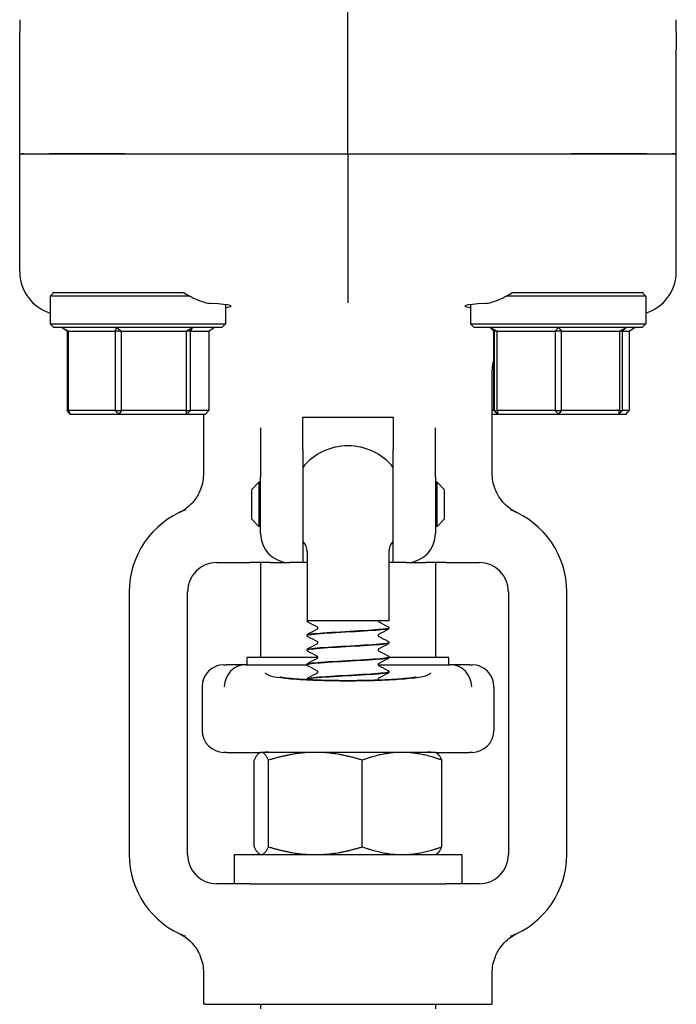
# Model space of a CAD drawing. Header units: inches. Extents: x 36 to 1719, y -84 to 1122.
# Tile 519 of 550: x 949.01 to 951.82, y 863.29 to 867.5. Entities that reach past the tile are written whole.
import ezdxf

# ---------------------------------------------------------------- set-up
doc = ezdxf.new("R2010")
doc.units = ezdxf.units.IN
doc.header["$LTSCALE"] = 48
doc.header["$MEASUREMENT"] = 0
doc.layers.add('Visible (ANSI)', color=7, linetype='Continuous', lineweight=30)

msp = doc.modelspace()

# ---------------------------------------------------------------- linework, layer by layer
at = {"layer": 'Visible (ANSI)'}
for p, q in [((950.41768, 866.9289), (950.41768, 867.70527)), ((949.01143, 867.5039), (949.01143, 867.4736)), ((951.82393, 867.4736), (951.82393, 867.5039)), ((949.01143, 867.4736), (949.01143, 867.45354)), ((951.82393, 867.45354), (951.82393, 867.4736)), ((949.01143, 867.37782), (949.01143, 867.45354)), ((951.82393, 867.45354), (951.82393, 867.37782)), ((949.01143, 866.9289), (949.01143, 867.37782)), ((951.82393, 866.9289), (951.82393, 867.37782)), ((949.01143, 866.9289), (949.02123, 866.9289)), ((949.01143, 866.4255), (949.01143, 866.9289)), ((949.01143, 866.9289), (949.02123, 866.9289)), ((949.02897, 866.9289), (949.02123, 866.9289)), ((949.02123, 866.9289), (949.02897, 866.9289)), ((949.02897, 866.9289), (949.13878, 866.9289)), ((949.02897, 866.9289), (949.13878, 866.9289)), ((949.13878, 866.9289), (949.46102, 866.9289)), ((949.46102, 866.9289), (949.13878, 866.9289)), ((949.46102, 866.9289), (950.41768, 866.9289)), ((949.46102, 866.9289), (950.41768, 866.9289)), ((950.41768, 866.9289), (951.37434, 866.9289)), ((950.41768, 866.9289), (950.41768, 866.47946)), ((950.41768, 866.9289), (951.37434, 866.9289)), ((951.37434, 866.9289), (951.69658, 866.9289)), ((951.69658, 866.9289), (951.37434, 866.9289)), ((951.69658, 866.9289), (951.80639, 866.9289)), ((951.69658, 866.9289), (951.80639, 866.9289)), ((951.81413, 866.9289), (951.80639, 866.9289)), ((951.80639, 866.9289), (951.81413, 866.9289)), ((951.82393, 866.9289), (951.81413, 866.9289)), ((951.81413, 866.9289), (951.82393, 866.9289)), ((951.82393, 866.4255), (951.82393, 866.9289)), ((950.41768, 866.47946), (950.41768, 866.29199)), ((949.15831, 866.33515), (949.14268, 866.31952)), ((949.15831, 866.33515), (949.15461, 866.33515)), ((949.15831, 866.33515), (949.63641, 866.33515)), ((951.19896, 866.33515), (951.67706, 866.33515)), ((951.68076, 866.33515), (951.67706, 866.33515)), ((951.67706, 866.33515), (951.69268, 866.31952)), ((949.74081, 866.31952), (949.14268, 866.31952)), ((949.14268, 866.31952), (949.14268, 866.20077)), ((949.89268, 866.28393), (949.89268, 866.20077)), ((950.94268, 866.28393), (950.94268, 866.20077)), ((951.69268, 866.31952), (951.09455, 866.31952)), ((951.69268, 866.31952), (951.69268, 866.20077)), ((949.14268, 866.20077), (949.89268, 866.20077)), ((949.15831, 866.18515), (949.14268, 866.20077)), ((949.87706, 866.18515), (949.89268, 866.20077)), ((950.94268, 866.20077), (951.69268, 866.20077)), ((950.95831, 866.18515), (950.94268, 866.20077)), ((951.67706, 866.18515), (951.69268, 866.20077)), ((949.87706, 866.18515), (949.15831, 866.18515)), ((949.19248, 866.18515), (949.22088, 866.16952)), ((949.2142, 866.16952), (949.19248, 866.18515)), ((949.22088, 866.16952), (949.2142, 866.16952)), ((949.2142, 866.16952), (949.2142, 865.83077)), ((949.22088, 865.83077), (949.22088, 866.16952)), ((949.22088, 866.16952), (949.42079, 866.16952)), ((949.42079, 866.16952), (949.42682, 866.18515)), ((949.44684, 866.16952), (949.42079, 866.16952)), ((949.42079, 866.16952), (949.42079, 865.83077)), ((949.42682, 866.18515), (949.44684, 866.16952)), ((949.44684, 865.83077), (949.44684, 866.16952)), ((949.44684, 866.16952), (949.72428, 866.16952)), ((949.72428, 866.16952), (949.75202, 866.18515)), ((949.74365, 866.16952), (949.72428, 866.16952)), ((949.72428, 866.16952), (949.72428, 865.83077)), ((949.75202, 866.18515), (949.74365, 866.16952)), ((949.74365, 866.16952), (949.82117, 866.16952)), ((949.74365, 865.83077), (949.74365, 866.16952)), ((949.82117, 866.16952), (949.84288, 866.18515)), ((949.82117, 866.16952), (949.82117, 865.83077)), ((951.67706, 866.18515), (950.95831, 866.18515)), ((951.0262, 866.18515), (951.04196, 866.16952)), ((951.02792, 866.18515), (951.05707, 866.16952)), ((951.04342, 866.16952), (951.02792, 866.18515)), ((951.04196, 866.16952), (951.04342, 866.16952)), ((951.04196, 865.83077), (951.04196, 866.16952)), ((951.05707, 866.16952), (951.04342, 866.16952)), ((951.04342, 866.16952), (951.04342, 865.83077)), ((951.05707, 865.83077), (951.05707, 866.16952)), ((951.05707, 866.16952), (951.30573, 866.16952)), ((951.30573, 866.16952), (951.31939, 866.18515)), ((951.33279, 866.16952), (951.30573, 866.16952)), ((951.30573, 866.16952), (951.30573, 865.83077)), ((951.31939, 866.18515), (951.33279, 866.16952)), ((951.33279, 866.16952), (951.58, 866.16952)), ((951.33279, 865.83077), (951.33279, 866.16952)), ((951.58, 866.16952), (951.60916, 866.18515)), ((951.59341, 866.16952), (951.58, 866.16952)), ((951.58, 866.16952), (951.58, 865.83077)), ((951.60916, 866.18515), (951.59341, 866.16952)), ((951.59341, 866.16952), (951.62249, 866.16952)), ((951.59341, 865.83077), (951.59341, 866.16952)), ((951.62249, 866.16952), (951.64463, 866.18515)), ((951.62249, 866.16952), (951.62249, 865.83077)), ((951.03518, 865.56144), (951.03518, 865.98866)), ((949.2142, 865.83077), (949.22088, 865.83077)), ((949.22745, 865.81515), (949.2142, 865.83077)), ((949.22088, 865.83077), (949.22745, 865.81515)), ((949.42079, 865.83077), (949.22088, 865.83077)), ((949.42079, 865.83077), (949.44684, 865.83077)), ((949.43659, 865.81515), (949.42079, 865.83077)), ((949.44684, 865.83077), (949.43659, 865.81515)), ((949.72428, 865.83077), (949.44684, 865.83077)), ((949.72428, 865.83077), (949.74365, 865.83077)), ((949.72682, 865.81515), (949.72428, 865.83077)), ((949.74365, 865.83077), (949.72682, 865.81515)), ((949.82117, 865.83077), (949.74365, 865.83077)), ((949.80792, 865.81515), (949.82117, 865.83077)), ((951.04196, 865.83077), (951.03518, 865.83077)), ((951.04196, 865.83077), (951.05755, 865.81515)), ((951.04342, 865.83077), (951.04196, 865.83077)), ((951.04342, 865.83077), (951.05707, 865.83077)), ((951.05907, 865.81515), (951.04342, 865.83077)), ((951.05707, 865.83077), (951.05907, 865.81515)), ((951.30573, 865.83077), (951.05707, 865.83077)), ((951.30573, 865.83077), (951.33279, 865.83077)), ((951.31921, 865.81515), (951.30573, 865.83077)), ((951.33279, 865.83077), (951.31921, 865.81515)), ((951.58, 865.83077), (951.33279, 865.83077)), ((951.59341, 865.83077), (951.57782, 865.81515)), ((951.57782, 865.81515), (951.58, 865.83077)), ((951.58, 865.83077), (951.59341, 865.83077)), ((951.62249, 865.83077), (951.59341, 865.83077)), ((951.60947, 865.81515), (951.62249, 865.83077)), ((949.22745, 865.81515), (949.43659, 865.81515)), ((949.43659, 865.81515), (949.72682, 865.81515)), ((949.72682, 865.81515), (949.80792, 865.81515)), ((949.80018, 865.56144), (949.80018, 865.81515)), ((950.22393, 865.66382), (950.22393, 865.80196)), ((950.22393, 865.80196), (950.61143, 865.80196)), ((950.61143, 865.80196), (950.61143, 865.66382)), ((951.03518, 865.81515), (951.05755, 865.81515)), ((951.05755, 865.81515), (951.05907, 865.81515)), ((951.05907, 865.81515), (951.31921, 865.81515)), ((951.31921, 865.81515), (951.57782, 865.81515)), ((951.57782, 865.81515), (951.60947, 865.81515)), ((950.04268, 865.75601), (950.04268, 865.54636)), ((950.79268, 865.54636), (950.79268, 865.75601)), ((950.22393, 865.66382), (950.22393, 865.1789)), ((950.61143, 865.1789), (950.61143, 865.66382)), ((950.00518, 865.49265), (950.03643, 865.5239)), ((950.03643, 865.5239), (950.03643, 865.3339)), ((950.04268, 865.5239), (950.03643, 865.5239)), ((950.04268, 865.3039), (950.04268, 865.54636)), ((950.79268, 865.54636), (950.79268, 865.3039)), ((950.79893, 865.5239), (950.79268, 865.5239)), ((950.79893, 865.3339), (950.79893, 865.5239)), ((950.83018, 865.49265), (950.79893, 865.5239)), ((950.00518, 865.36515), (950.00518, 865.49265)), ((950.83018, 865.49265), (950.83018, 865.36515)), ((950.00518, 865.36515), (950.03643, 865.3339)), ((950.83018, 865.36515), (950.79893, 865.3339)), ((950.04268, 865.3339), (950.03643, 865.3339)), ((950.79893, 865.3339), (950.79268, 865.3339)), ((950.24268, 865.2258), (950.24268, 864.9289)), ((950.59268, 865.2258), (950.59268, 864.9289)), ((949.85518, 865.1789), (949.9971, 865.1789)), ((950.08603, 865.1789), (949.9971, 865.1789)), ((950.04268, 865.1789), (950.04268, 864.77265)), ((950.08603, 865.1789), (950.16768, 865.1789)), ((950.22393, 865.1789), (950.16768, 865.1789)), ((950.24268, 865.1789), (950.22393, 865.1789)), ((950.61143, 865.1789), (950.59268, 865.1789)), ((950.66768, 865.1789), (950.61143, 865.1789)), ((950.66768, 865.1789), (950.74933, 865.1789)), ((950.83827, 865.1789), (950.74933, 865.1789)), ((950.79268, 865.1789), (950.79268, 864.77265)), ((950.83827, 865.1789), (950.98018, 865.1789)), ((949.48018, 865.0539), (949.48018, 863.9289)), ((949.73018, 863.9289), (949.73018, 865.0539)), ((951.10518, 865.0539), (951.10518, 863.9289)), ((951.35518, 863.9289), (951.35518, 865.0539)), ((950.59268, 864.9289), (950.24268, 864.9289)), ((950.59268, 864.89895), (950.59268, 864.89833)), ((950.24268, 864.86767), (950.24268, 864.86705)), ((950.24268, 864.80511), (950.24268, 864.80449)), ((950.59268, 864.83639), (950.59268, 864.83577)), ((950.28894, 864.77265), (949.98643, 864.77265)), ((949.98643, 864.7414), (949.98643, 864.77265)), ((950.84893, 864.77265), (950.59263, 864.77265)), ((950.59268, 864.77383), (950.59268, 864.77321)), ((950.84893, 864.7414), (950.84893, 864.77265)), ((949.88643, 864.7414), (949.89785, 864.7414)), ((949.98056, 864.7414), (949.89785, 864.7414)), ((949.98056, 864.7414), (950.24273, 864.7414)), ((950.24268, 864.74255), (950.24268, 864.74193)), ((950.54642, 864.7414), (950.85481, 864.7414)), ((950.93751, 864.7414), (950.85481, 864.7414)), ((950.93751, 864.7414), (950.94893, 864.7414)), ((950.24268, 864.67999), (950.24268, 864.67936)), ((950.59268, 864.71127), (950.59268, 864.71065)), ((949.79268, 864.64765), (949.79268, 864.46015)), ((951.04268, 864.64765), (951.04268, 864.46015)), ((949.89785, 864.3664), (949.88643, 864.3664)), ((949.89785, 864.3664), (950.04268, 864.3664)), ((950.04268, 864.3664), (950.03887, 864.3642)), ((950.04645, 864.3664), (950.04268, 864.3664)), ((950.27802, 864.3664), (950.04645, 864.3664)), ((950.07609, 864.36679), (950.75927, 864.36679)), ((950.24268, 864.36679), (950.24268, 864.36655)), ((950.64924, 864.3664), (950.27802, 864.3664)), ((950.79268, 864.3664), (950.64924, 864.3664)), ((950.79268, 864.3664), (950.93751, 864.3664)), ((950.79268, 864.3664), (950.79649, 864.3642)), ((950.94893, 864.3664), (950.93751, 864.3664)), ((950.01582, 863.96189), (950.01582, 864.3329)), ((950.07709, 863.96189), (950.07709, 864.3329)), ((950.47895, 863.96189), (950.47895, 864.3329)), ((950.81954, 863.96189), (950.81954, 864.3329)), ((949.93018, 863.9289), (950.04182, 863.9289)), ((949.93018, 863.9289), (949.93018, 863.8039)), ((950.04268, 863.9284), (950.03887, 863.9306)), ((950.04268, 863.9284), (950.04645, 863.9284)), ((950.04645, 863.9284), (950.27802, 863.9284)), ((950.27802, 863.9284), (950.64924, 863.9284)), ((950.64924, 863.9284), (950.79268, 863.9284)), ((950.79268, 863.9284), (950.79649, 863.9306)), ((950.79355, 863.9289), (950.90518, 863.9289)), ((950.90518, 863.9289), (950.90518, 863.8039)), ((949.9971, 863.8039), (949.85518, 863.8039)), ((949.9971, 863.8039), (950.83827, 863.8039)), ((950.98018, 863.8039), (950.83827, 863.8039)), ((949.80018, 863.2874), (949.80018, 863.42135)), ((951.03518, 863.2874), (951.03518, 863.42135)), ((949.80664, 863.2874), (949.80018, 863.2874)), ((949.80664, 863.2874), (949.81427, 863.2874)), ((949.81427, 863.2874), (951.02109, 863.2874)), ((950.04268, 863.2874), (950.04268, 863.2674)), ((950.79268, 863.2874), (950.79268, 863.2674)), ((951.02109, 863.2874), (951.02873, 863.2874)), ((951.02873, 863.2874), (951.03518, 863.2874))]:
    msp.add_line(p, q, dxfattribs=at)
for centre, radius, start, end in [((950.41768, 865.4289), 0.25, 39.19497, 140.80503), ((949.85518, 865.0539), 0.375, 110.89571, 180), ((950.98018, 865.0539), 0.375, 0, 69.10429), ((950.16768, 865.3039), 0.125, 180, 270), ((950.41768, 865.4289), 0.25, 219.19497, 220.5358), ((950.41768, 865.4289), 0.25, 319.4642, 320.80503), ((950.66768, 865.3039), 0.125, 270, 0), ((950.18018, 865.2258), 0.0625, 0, 40.5358), ((950.65518, 865.2258), 0.0625, 139.4642, 180), ((949.85518, 865.0539), 0.125, 90, 180), ((950.98018, 865.0539), 0.125, 0, 90), ((949.88643, 864.64765), 0.09375, 90, 180), ((950.94893, 864.64765), 0.09375, 0, 90), ((949.88643, 864.46015), 0.09375, 180, 270), ((950.94893, 864.46015), 0.09375, 270, 0), ((949.85518, 863.9289), 0.375, 180, 249.10429), ((949.85518, 863.9289), 0.125, 180, 270), ((950.98018, 863.9289), 0.125, 270, 0), ((950.98018, 863.9289), 0.375, 290.89571, 0)]:
    msp.add_arc(centre, radius, start, end, dxfattribs=at)
for centre, major_axis, ratio, start_param, end_param in [((949.20059, 866.42657), (0.18003, 0.0586), 0.9903423, 2.829736, 4.0894164), ((951.63478, 866.42657), (-0.18003, 0.0586), 0.9903423, 2.1937689, 3.4534494), ((949.51768, 866.2779), (0.4, 0), 0.0433333, 5.9277641, 6.9495757), ((951.31768, 866.2779), (0.4, 0), 0.0433333, 2.4752022, 3.4970139), ((949.97969, 864.64765), (-0.01834, -0.09202), 0.976791, 3.3518573, 4.9046798), ((950.20638, 864.64765), (-0.24503, 0.08795), 0.1325254, 5.9294735, 5.9474474), ((950.62898, 864.64765), (0.24503, 0.08795), 0.1325254, 0.3357379, 0.3537118), ((950.85567, 864.64765), (-0.01834, 0.09202), 0.976791, 4.5200982, 6.0729206)]:
    msp.add_ellipse(centre, major_axis=major_axis, ratio=ratio, start_param=start_param, end_param=end_param, dxfattribs=at)
for points, knots in [([(949.15606, 866.3329), (949.15581, 866.33328), (949.15557, 866.33365), (949.15508, 866.3344), (949.15485, 866.33477), (949.15461, 866.33515)], [2.930890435, 2.930890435, 2.930890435, 2.930890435, 2.936136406, 2.936136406, 2.941287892, 2.941287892, 2.941287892, 2.941287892]), ([(949.71326, 866.33515), (949.73109, 866.32435), (949.74931, 866.31462), (949.7907, 866.29634), (949.81318, 866.28965), (949.83211, 866.28861)], [0.52955844, 0.52955844, 0.52955844, 0.52955844, 0.6981502, 0.6981502, 0.92955653, 0.92955653, 0.92955653, 0.92955653]), ([(951.00326, 866.28861), (951.02221, 866.28966), (951.04473, 866.29636), (951.08613, 866.31466), (951.1043, 866.32437), (951.1221, 866.33515)], [2.4581256, 2.4581256, 2.4581256, 2.4581256, 2.68988255, 2.68988255, 2.85814401, 2.85814401, 2.85814401, 2.85814401]), ([(949.77578, 865.46895), (949.78034, 865.47698), (949.7843, 865.48536), (949.79593, 865.51553), (949.80018, 865.53839), (949.80018, 865.56144)], [0.29103261, 0.29103261, 0.29103261, 0.29103261, 0.36171436, 0.36171436, 0.53738428, 0.53738428, 0.53738428, 0.53738428]), ([(951.05958, 865.46895), (951.05503, 865.47698), (951.05106, 865.48536), (951.03943, 865.51553), (951.03518, 865.53839), (951.03518, 865.56144)], [0.29103261, 0.29103261, 0.29103261, 0.29103261, 0.36171436, 0.36171436, 0.53738428, 0.53738428, 0.53738428, 0.53738428]), ([(949.77578, 865.46895), (949.76669, 865.45292), (949.75528, 865.43832), (949.72732, 865.4117), (949.71358, 865.40312), (949.70364, 865.39747), (949.70205, 865.3966), (949.70076, 865.39592)], [0, 0, 0, 0, 0.14044728, 0.14044728, 0.29472543, 0.29472543, 0.32889511, 0.32889511, 0.32889511, 0.32889511]), ([(951.1346, 865.39592), (951.13365, 865.39642), (951.13271, 865.39693), (951.12213, 865.40278), (951.10063, 865.41564), (951.07235, 865.44876), (951.06547, 865.45856), (951.05958, 865.46895)], [0.01027275, 0.01027275, 0.01027275, 0.01027275, 0.01655356, 0.01655356, 0.11390533, 0.11390533, 0.15067112, 0.15067112, 0.15067112, 0.15067112]), ([(949.70076, 865.39592), (949.6985, 865.39472), (949.69618, 865.39354), (949.6937, 865.39235), (949.69361, 865.3923), (949.69352, 865.39226)], [-0.020804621, -0.020804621, -0.020804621, -0.020804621, 0, 0, 0.00080674, 0.00080674, 0.00080674, 0.00080674]), ([(951.14185, 865.39226), (951.14176, 865.3923), (951.14166, 865.39235), (951.13918, 865.39354), (951.13686, 865.39472), (951.1346, 865.39592)], [-0.369912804, -0.369912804, -0.369912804, -0.369912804, -0.369497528, -0.369497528, -0.358790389, -0.358790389, -0.358790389, -0.358790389]), ([(950.24689, 864.92358), (950.24622, 864.92393), (950.24551, 864.92436), (950.24435, 864.9255), (950.24393, 864.92598), (950.2432, 864.92724), (950.24289, 864.92803), (950.24275, 864.9289)], [0, 0, 0, 0, 0.023435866, 0.023435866, 0.035520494, 0.035520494, 0.047958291, 0.047958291, 0.047958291, 0.047958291]), ([(950.24302, 864.86702), (950.24295, 864.86859), (950.24914, 864.87016), (950.26158, 864.87172), (950.28605, 864.8748), (950.33409, 864.87788), (950.3874, 864.88096), (950.4405, 864.88403), (950.49758, 864.8871), (950.53701, 864.89016), (950.57202, 864.89289), (950.59241, 864.89561), (950.59263, 864.89833)], [94.2450706, 94.2450706, 94.2450706, 94.2450706, 94.7168163, 94.7168163, 94.7168163, 95.6446581, 95.6446581, 95.6446581, 96.5689115, 96.5689115, 96.5689115, 97.3893723, 97.3893723, 97.3893723, 97.3893723]), ([(950.59252, 864.89898), (950.59237, 864.89661), (950.57741, 864.89424), (950.55017, 864.89186), (950.51475, 864.88878), (950.45944, 864.8857), (950.40538, 864.88261), (950.35133, 864.87953), (950.2998, 864.87645), (950.27049, 864.87336), (950.25246, 864.87147), (950.2431, 864.86957), (950.24298, 864.86767)], [-103.6752666, -103.6752666, -103.6752666, -103.6752666, -102.9605503, -102.9605503, -102.9605503, -102.0313957, -102.0313957, -102.0313957, -101.1024988, -101.1024988, -101.1024988, -100.5309649, -100.5309649, -100.5309649, -100.5309649]), ([(950.28902, 864.89864), (950.28902, 864.89985), (950.28852, 864.90097), (950.28772, 864.90205), (950.28744, 864.90226), (950.28723, 864.90241), (950.2872, 864.90243), (950.2872, 864.90243)], [0, 0, 0, 0, 0.02017106, 0.02017106, 0.036592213, 0.036592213, 0.045399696, 0.045399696, 0.045399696, 0.045399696]), ([(950.28722, 864.89487), (950.28728, 864.89491), (950.28746, 864.89502), (950.28797, 864.89556), (950.28828, 864.89594), (950.28881, 864.89708), (950.28902, 864.89786), (950.28902, 864.89864)], [0.008751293, 0.008751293, 0.008751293, 0.008751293, 0.024017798, 0.024017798, 0.03673453, 0.03673453, 0.049915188, 0.049915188, 0.049915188, 0.049915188]), ([(950.54645, 864.9289), (950.54668, 864.9278), (950.54724, 864.92701), (950.54793, 864.92627), (950.54812, 864.92616), (950.54816, 864.92614), (950.54817, 864.92614), (950.54817, 864.92614)], [0, 0, 0, 0, 0.019585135, 0.019585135, 0.03717489, 0.03717489, 0.039574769, 0.039574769, 0.039574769, 0.039574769]), ([(950.58847, 864.90499), (950.58919, 864.90461), (950.58995, 864.90416), (950.59119, 864.90287), (950.59163, 864.90231), (950.59236, 864.90085), (950.59264, 864.89993), (950.59268, 864.89898)], [0, 0, 0, 0, 0.024898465, 0.024898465, 0.037820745, 0.037820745, 0.051208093, 0.051208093, 0.051208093, 0.051208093]), ([(950.59268, 864.89831), (950.59262, 864.89703), (950.59214, 864.89583), (950.59104, 864.89417), (950.59045, 864.89362), (950.58941, 864.89282), (950.58893, 864.89254), (950.58847, 864.8923)], [0, 0, 0, 0, 0.017960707, 0.017960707, 0.035135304, 0.035135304, 0.051182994, 0.051182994, 0.051182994, 0.051182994]), ([(950.24268, 864.8677), (950.24274, 864.86898), (950.24322, 864.87018), (950.24432, 864.87184), (950.24492, 864.87238), (950.24596, 864.87318), (950.24643, 864.87346), (950.24689, 864.87371)], [0, 0, 0, 0, 0.017960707, 0.017960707, 0.035135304, 0.035135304, 0.051182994, 0.051182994, 0.051182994, 0.051182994]), ([(950.24689, 864.86102), (950.24618, 864.86139), (950.24542, 864.86185), (950.24417, 864.86313), (950.24373, 864.86369), (950.243, 864.86515), (950.24273, 864.86607), (950.24268, 864.86702)], [0, 0, 0, 0, 0.024898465, 0.024898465, 0.037820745, 0.037820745, 0.051208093, 0.051208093, 0.051208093, 0.051208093]), ([(950.54816, 864.87115), (950.54813, 864.87113), (950.54795, 864.87103), (950.5474, 864.87045), (950.54709, 864.87007), (950.54655, 864.86893), (950.54635, 864.86815), (950.54635, 864.86736)], [0.006616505, 0.006616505, 0.006616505, 0.006616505, 0.024017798, 0.024017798, 0.03673453, 0.03673453, 0.049915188, 0.049915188, 0.049915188, 0.049915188]), ([(950.54635, 864.86736), (950.54635, 864.86616), (950.54685, 864.86503), (950.54764, 864.86396), (950.54793, 864.86374), (950.54813, 864.86359), (950.54817, 864.86357), (950.54817, 864.86357)], [0, 0, 0, 0, 0.02017106, 0.02017106, 0.036592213, 0.036592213, 0.045399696, 0.045399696, 0.045399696, 0.045399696]), ([(950.24268, 864.80514), (950.24274, 864.80641), (950.24322, 864.80761), (950.24432, 864.80927), (950.24492, 864.80982), (950.24596, 864.81062), (950.24643, 864.8109), (950.24689, 864.81114)], [0, 0, 0, 0, 0.017960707, 0.017960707, 0.035135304, 0.035135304, 0.051182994, 0.051182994, 0.051182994, 0.051182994]), ([(950.24689, 864.79846), (950.24618, 864.79883), (950.24542, 864.79928), (950.24417, 864.80057), (950.24373, 864.80113), (950.243, 864.80259), (950.24273, 864.80351), (950.24268, 864.80446)], [0, 0, 0, 0, 0.024898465, 0.024898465, 0.037820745, 0.037820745, 0.051208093, 0.051208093, 0.051208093, 0.051208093]), ([(950.24288, 864.80446), (950.24276, 864.80526), (950.2443, 864.80606), (950.24759, 864.80685), (950.26035, 864.80994), (950.29906, 864.81302), (950.34892, 864.81611), (950.39868, 864.81919), (950.45835, 864.82227), (950.5052, 864.82534), (950.55196, 864.82842), (950.58485, 864.83149), (950.59139, 864.83456), (950.59225, 864.83496), (950.59265, 864.83537), (950.59262, 864.83577)], [87.9618853, 87.9618853, 87.9618853, 87.9618853, 88.2020629, 88.2020629, 88.2020629, 89.131595, 89.131595, 89.131595, 90.0591077, 90.0591077, 90.0591077, 90.9847722, 90.9847722, 90.9847722, 91.106187, 91.106187, 91.106187, 91.106187]), ([(950.59268, 864.83642), (950.59268, 864.83641), (950.59268, 864.8364), (950.59268, 864.83639), (950.59269, 864.83331), (950.56594, 864.83023), (950.52264, 864.82716), (950.47935, 864.82408), (950.42054, 864.821), (950.36861, 864.81792), (950.3167, 864.81484), (950.27289, 864.81177), (950.25386, 864.80869), (950.24649, 864.8075), (950.24291, 864.8063), (950.24298, 864.80511)], [-97.3920813, -97.3920813, -97.3920813, -97.3920813, -97.3894346, -97.3894346, -97.3894346, -96.461786, -96.461786, -96.461786, -95.5343789, -95.5343789, -95.5343789, -94.6072107, -94.6072107, -94.6072107, -94.2477796, -94.2477796, -94.2477796, -94.2477796]), ([(950.28902, 864.83608), (950.28902, 864.83729), (950.28852, 864.83841), (950.28772, 864.83949), (950.28744, 864.8397), (950.28723, 864.83985), (950.2872, 864.83987), (950.2872, 864.83987)], [0, 0, 0, 0, 0.02017106, 0.02017106, 0.036592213, 0.036592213, 0.045399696, 0.045399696, 0.045399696, 0.045399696]), ([(950.28722, 864.83231), (950.28728, 864.83234), (950.28746, 864.83246), (950.28797, 864.83299), (950.28828, 864.83338), (950.28881, 864.83451), (950.28902, 864.83529), (950.28902, 864.83608)], [0.008751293, 0.008751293, 0.008751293, 0.008751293, 0.024017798, 0.024017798, 0.03673453, 0.03673453, 0.049915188, 0.049915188, 0.049915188, 0.049915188]), ([(950.54816, 864.80858), (950.54813, 864.80856), (950.54795, 864.80847), (950.5474, 864.80789), (950.54709, 864.8075), (950.54655, 864.80637), (950.54635, 864.80559), (950.54635, 864.8048)], [0.006616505, 0.006616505, 0.006616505, 0.006616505, 0.024017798, 0.024017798, 0.03673453, 0.03673453, 0.049915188, 0.049915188, 0.049915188, 0.049915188]), ([(950.54635, 864.8048), (950.54635, 864.80359), (950.54685, 864.80247), (950.54764, 864.8014), (950.54793, 864.80118), (950.54813, 864.80103), (950.54817, 864.80101), (950.54817, 864.80101)], [0, 0, 0, 0, 0.02017106, 0.02017106, 0.036592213, 0.036592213, 0.045399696, 0.045399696, 0.045399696, 0.045399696]), ([(950.58847, 864.84242), (950.58919, 864.84205), (950.58995, 864.8416), (950.59119, 864.84031), (950.59163, 864.83975), (950.59236, 864.83829), (950.59264, 864.83737), (950.59268, 864.83642)], [0, 0, 0, 0, 0.024898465, 0.024898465, 0.037820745, 0.037820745, 0.051208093, 0.051208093, 0.051208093, 0.051208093]), ([(950.59268, 864.83574), (950.59262, 864.83447), (950.59214, 864.83327), (950.59104, 864.83161), (950.59045, 864.83106), (950.58941, 864.83026), (950.58893, 864.82998), (950.58847, 864.82974)], [0, 0, 0, 0, 0.017960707, 0.017960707, 0.035135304, 0.035135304, 0.051182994, 0.051182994, 0.051182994, 0.051182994]), ([(950.24269, 864.7419), (950.24268, 864.74198), (950.24269, 864.74207), (950.24273, 864.74215), (950.24394, 864.74522), (950.27164, 864.74828), (950.31536, 864.75135), (950.35904, 864.75441), (950.41769, 864.75748), (950.46916, 864.76054), (950.52058, 864.7636), (950.56363, 864.76666), (950.58208, 864.76972), (950.58907, 864.77089), (950.59247, 864.77205), (950.5924, 864.77321)], [81.6787, 81.6787, 81.6787, 81.6787, 81.7038978, 81.7038978, 81.7038978, 82.6277161, 82.6277161, 82.6277161, 83.5507651, 83.5507651, 83.5507651, 84.4730857, 84.4730857, 84.4730857, 84.8230016, 84.8230016, 84.8230016, 84.8230016]), ([(950.59252, 864.77386), (950.59263, 864.77317), (950.59148, 864.77248), (950.58901, 864.77178), (950.57799, 864.76871), (950.54102, 864.76564), (950.49214, 864.76256), (950.44326, 864.75949), (950.38363, 864.75642), (950.33589, 864.75335), (950.28816, 864.75027), (950.25343, 864.7472), (950.24489, 864.74413), (950.24342, 864.7436), (950.24273, 864.74308), (950.24279, 864.74255)], [-91.108896, -91.108896, -91.108896, -91.108896, -90.9008742, -90.9008742, -90.9008742, -89.9748609, -89.9748609, -89.9748609, -89.0490707, -89.0490707, -89.0490707, -88.1235008, -88.1235008, -88.1235008, -87.9645943, -87.9645943, -87.9645943, -87.9645943]), ([(950.28902, 864.77352), (950.28902, 864.77473), (950.28852, 864.77585), (950.28772, 864.77692), (950.28744, 864.77714), (950.28723, 864.77729), (950.2872, 864.77731), (950.2872, 864.77731)], [0, 0, 0, 0, 0.02017106, 0.02017106, 0.036592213, 0.036592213, 0.045399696, 0.045399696, 0.045399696, 0.045399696]), ([(950.28722, 864.76974), (950.28728, 864.76978), (950.28746, 864.76989), (950.28797, 864.77043), (950.28828, 864.77081), (950.28881, 864.77195), (950.28902, 864.77273), (950.28902, 864.77352)], [0.008751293, 0.008751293, 0.008751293, 0.008751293, 0.024017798, 0.024017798, 0.03673453, 0.03673453, 0.049915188, 0.049915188, 0.049915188, 0.049915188]), ([(950.58847, 864.77986), (950.58919, 864.77949), (950.58995, 864.77903), (950.59119, 864.77775), (950.59163, 864.77719), (950.59236, 864.77573), (950.59264, 864.77481), (950.59268, 864.77386)], [0, 0, 0, 0, 0.024898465, 0.024898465, 0.037820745, 0.037820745, 0.051208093, 0.051208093, 0.051208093, 0.051208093]), ([(950.59268, 864.77318), (950.59262, 864.7719), (950.59214, 864.77071), (950.59104, 864.76905), (950.59045, 864.7685), (950.58941, 864.7677), (950.58893, 864.76742), (950.58847, 864.76718)], [0, 0, 0, 0, 0.017960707, 0.017960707, 0.035135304, 0.035135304, 0.051182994, 0.051182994, 0.051182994, 0.051182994]), ([(950.24268, 864.74257), (950.24274, 864.74385), (950.24322, 864.74505), (950.24432, 864.74671), (950.24492, 864.74726), (950.24596, 864.74806), (950.24643, 864.74834), (950.24689, 864.74858)], [0, 0, 0, 0, 0.017960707, 0.017960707, 0.035135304, 0.035135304, 0.051182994, 0.051182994, 0.051182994, 0.051182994]), ([(950.24689, 864.73589), (950.24618, 864.73627), (950.24542, 864.73672), (950.24417, 864.73801), (950.24373, 864.73857), (950.243, 864.74003), (950.24273, 864.74095), (950.24268, 864.7419)], [0, 0, 0, 0, 0.024898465, 0.024898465, 0.037820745, 0.037820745, 0.051208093, 0.051208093, 0.051208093, 0.051208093]), ([(950.54816, 864.74602), (950.54813, 864.746), (950.54795, 864.7459), (950.5474, 864.74533), (950.54709, 864.74494), (950.54655, 864.7438), (950.54635, 864.74303), (950.54635, 864.74224)], [0.006616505, 0.006616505, 0.006616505, 0.006616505, 0.024017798, 0.024017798, 0.03673453, 0.03673453, 0.049915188, 0.049915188, 0.049915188, 0.049915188]), ([(950.54635, 864.74224), (950.54635, 864.74103), (950.54685, 864.73991), (950.54764, 864.73883), (950.54793, 864.73862), (950.54813, 864.73847), (950.54817, 864.73845), (950.54817, 864.73845)], [0, 0, 0, 0, 0.02017106, 0.02017106, 0.036592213, 0.036592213, 0.045399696, 0.045399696, 0.045399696, 0.045399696]), ([(950.0622, 864.70679), (950.06225, 864.70673), (950.0623, 864.70668), (950.06276, 864.70617), (950.06322, 864.70572), (950.06543, 864.70369), (950.06766, 864.70209), (950.07212, 864.69959), (950.07398, 864.69867), (950.07652, 864.69755), (950.07701, 864.69734), (950.07751, 864.69713)], [-0.00483264, -0.00483264, -0.00483264, -0.00483264, 0, 0, 0.03929975, 0.03929975, 0.17286172, 0.17286172, 0.25278744, 0.25278744, 0.27153158, 0.27153158, 0.27153158, 0.27153158]), ([(950.07751, 864.69713), (950.08675, 864.69328), (950.10452, 864.68962), (950.15511, 864.6831), (950.18745, 864.68031), (950.26258, 864.67596), (950.30466, 864.67444), (950.3931, 864.67289), (950.43862, 864.67287), (950.52719, 864.67434), (950.56939, 864.67581), (950.64496, 864.68009), (950.6776, 864.68285), (950.72977, 864.6894), (950.74833, 864.69316), (950.75785, 864.69713)], [0, 0, 0, 0, 0.344205, 0.344205, 0.6883035, 0.6883035, 1.0322227, 1.0322227, 1.3758839, 1.3758839, 1.7193458, 1.7193458, 2.0628667, 2.0628667, 2.4173808, 2.4173808, 2.4173808, 2.4173808]), ([(950.71011, 864.6885), (950.71011, 864.6885), (950.70996, 864.68846), (950.70857, 864.68817), (950.7054, 864.68755), (950.6941, 864.6858), (950.68428, 864.68453), (950.65668, 864.68167), (950.63745, 864.6801), (950.59034, 864.67713), (950.56178, 864.67583), (950.49962, 864.67391), (950.46511, 864.67333), (950.39585, 864.6731), (950.36081, 864.67345), (950.2941, 864.67504), (950.26288, 864.67626), (950.20785, 864.67934), (950.18416, 864.68115), (950.14903, 864.6847), (950.13611, 864.68651), (950.12744, 864.68804), (950.126, 864.68833), (950.12533, 864.68848), (950.12526, 864.6885), (950.12525, 864.6885)], [-3.9197905, -3.9197905, -3.9197905, -3.9197905, -3.8923457, -3.8923457, -3.779618, -3.779618, -3.6122028, -3.6122028, -3.3893232, -3.3893232, -3.1324583, -3.1324583, -2.8590136, -2.8590136, -2.5819763, -2.5819763, -2.308624, -2.308624, -2.0477624, -2.0477624, -1.8214592, -1.8214592, -1.7487926, -1.7487926, -1.7289388, -1.7289388, -1.7289388, -1.7289388]), ([(950.24268, 864.68001), (950.24274, 864.68129), (950.24322, 864.68249), (950.24432, 864.68415), (950.24492, 864.68469), (950.24596, 864.6855), (950.24643, 864.68578), (950.24689, 864.68602)], [0, 0, 0, 0, 0.017960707, 0.017960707, 0.035135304, 0.035135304, 0.051182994, 0.051182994, 0.051182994, 0.051182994]), ([(950.59236, 864.71129), (950.59248, 864.70996), (950.58802, 864.70862), (950.57889, 864.70729), (950.55791, 864.70422), (950.51271, 864.70115), (950.46041, 864.69808), (950.40813, 864.69501), (950.34997, 864.69195), (950.30796, 864.68888), (950.26738, 864.68591), (950.24278, 864.68295), (950.24269, 864.67999)], [-84.8257107, -84.8257107, -84.8257107, -84.8257107, -84.4233738, -84.4233738, -84.4233738, -83.4988671, -83.4988671, -83.4988671, -82.5745653, -82.5745653, -82.5745653, -81.681409, -81.681409, -81.681409, -81.681409]), ([(950.24281, 864.67934), (950.24296, 864.68182), (950.25944, 864.6843), (950.28896, 864.68678), (950.32568, 864.68986), (950.38172, 864.69294), (950.43564, 864.69603), (950.4895, 864.69911), (950.53998, 864.70219), (950.56781, 864.70527), (950.58399, 864.70706), (950.59229, 864.70885), (950.59237, 864.71065)], [75.3955147, 75.3955147, 75.3955147, 75.3955147, 76.1425075, 76.1425075, 76.1425075, 77.0718173, 77.0718173, 77.0718173, 78.0001054, 78.0001054, 78.0001054, 78.5398163, 78.5398163, 78.5398163, 78.5398163]), ([(950.28902, 864.71096), (950.28902, 864.71216), (950.28852, 864.71328), (950.28772, 864.71436), (950.28744, 864.71457), (950.28723, 864.71472), (950.2872, 864.71474), (950.2872, 864.71474)], [0, 0, 0, 0, 0.02017106, 0.02017106, 0.036592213, 0.036592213, 0.045399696, 0.045399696, 0.045399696, 0.045399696]), ([(950.28722, 864.70718), (950.28728, 864.70722), (950.28746, 864.70733), (950.28797, 864.70787), (950.28828, 864.70825), (950.28881, 864.70939), (950.28902, 864.71017), (950.28902, 864.71096)], [0.008751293, 0.008751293, 0.008751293, 0.008751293, 0.024017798, 0.024017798, 0.03673453, 0.03673453, 0.049915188, 0.049915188, 0.049915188, 0.049915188]), ([(950.54816, 864.68346), (950.54813, 864.68344), (950.54795, 864.68334), (950.5474, 864.68276), (950.54709, 864.68238), (950.54655, 864.68124), (950.54635, 864.68046), (950.54635, 864.67967)], [0.006616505, 0.006616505, 0.006616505, 0.006616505, 0.024017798, 0.024017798, 0.03673453, 0.03673453, 0.049915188, 0.049915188, 0.049915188, 0.049915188]), ([(950.54635, 864.67967), (950.54635, 864.67847), (950.54685, 864.67735), (950.54764, 864.67627), (950.54793, 864.67606), (950.54813, 864.67591), (950.54817, 864.67589), (950.54817, 864.67589)], [0, 0, 0, 0, 0.02017106, 0.02017106, 0.036592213, 0.036592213, 0.045399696, 0.045399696, 0.045399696, 0.045399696]), ([(950.58847, 864.7173), (950.58919, 864.71693), (950.58995, 864.71647), (950.59119, 864.71519), (950.59163, 864.71462), (950.59236, 864.71317), (950.59264, 864.71225), (950.59268, 864.71129)], [0, 0, 0, 0, 0.024898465, 0.024898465, 0.037820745, 0.037820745, 0.051208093, 0.051208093, 0.051208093, 0.051208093]), ([(950.59268, 864.71062), (950.59262, 864.70934), (950.59214, 864.70814), (950.59104, 864.70648), (950.59045, 864.70594), (950.58941, 864.70514), (950.58893, 864.70485), (950.58847, 864.70461)], [0, 0, 0, 0, 0.017960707, 0.017960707, 0.035135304, 0.035135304, 0.051182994, 0.051182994, 0.051182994, 0.051182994]), ([(950.75785, 864.69713), (950.75835, 864.69734), (950.75884, 864.69755), (950.76139, 864.69867), (950.76325, 864.6996), (950.76769, 864.70209), (950.76991, 864.70368), (950.77212, 864.7057), (950.77259, 864.70616), (950.77306, 864.70668), (950.77311, 864.70673), (950.77316, 864.70679)], [0.05166308, 0.05166308, 0.05166308, 0.05166308, 0.07036558, 0.07036558, 0.15060424, 0.15060424, 0.28322209, 0.28322209, 0.32342002, 0.32342002, 0.3282584, 0.3282584, 0.3282584, 0.3282584]), ([(950.07609, 864.36679), (950.06779, 864.36679), (950.06239, 864.36641), (950.05966, 864.3664), (950.05964, 864.3664), (950.05962, 864.3664)], [0.0481126, 0.0481126, 0.0481126, 0.0481126, 0.35549776, 0.35549776, 0.35797029, 0.35797029, 0.35797029, 0.35797029]), ([(950.77575, 864.3664), (950.77573, 864.3664), (950.7757, 864.3664), (950.77297, 864.36641), (950.76757, 864.36679), (950.75927, 864.36679)], [-0.00244603, -0.00244603, -0.00244603, -0.00244603, 0, 0, 0.30409051, 0.30409051, 0.30409051, 0.30409051]), ([(949.69352, 863.59054), (949.69361, 863.59049), (949.6937, 863.59045), (949.69614, 863.58928), (949.69846, 863.5881), (949.70076, 863.58688)], [-0.719927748, -0.719927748, -0.719927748, -0.719927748, -0.71835885, -0.71835885, -0.678581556, -0.678581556, -0.678581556, -0.678581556]), ([(949.70076, 863.58688), (949.70161, 863.58643), (949.70243, 863.58598), (949.71048, 863.58155), (949.72448, 863.57328), (949.75395, 863.54617), (949.76616, 863.53081), (949.77578, 863.51385)], [0.01028684, 0.01028684, 0.01028684, 0.01028684, 0.01590204, 0.01590204, 0.08584187, 0.08584187, 0.15193376, 0.15193376, 0.15193376, 0.15193376]), ([(951.05958, 863.51385), (951.06571, 863.52466), (951.0729, 863.53483), (951.08897, 863.55336), (951.09777, 863.56171), (951.11828, 863.57773), (951.12788, 863.58324), (951.13371, 863.5864), (951.13415, 863.58664), (951.1346, 863.58688)], [0, 0, 0, 0, 0.09469213, 0.09469213, 0.18700728, 0.18700728, 0.29404594, 0.29404594, 0.30156032, 0.30156032, 0.30156032, 0.30156032]), ([(951.1346, 863.58688), (951.13686, 863.58808), (951.13918, 863.58926), (951.14166, 863.59045), (951.14176, 863.59049), (951.14185, 863.59054)], [-0.020804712, -0.020804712, -0.020804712, -0.020804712, 0, 0, 0.000806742, 0.000806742, 0.000806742, 0.000806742]), ([(949.80018, 863.42135), (949.80018, 863.44577), (949.79541, 863.46995), (949.78314, 863.49987), (949.77967, 863.50698), (949.77578, 863.51385)], [0, 0, 0, 0, 0.18604443, 0.18604443, 0.24640289, 0.24640289, 0.24640289, 0.24640289]), ([(951.03518, 863.42135), (951.03518, 863.44577), (951.03995, 863.46995), (951.05223, 863.49987), (951.05569, 863.50698), (951.05958, 863.51385)], [0, 0, 0, 0, 0.18604443, 0.18604443, 0.24640289, 0.24640289, 0.24640289, 0.24640289])]:
    msp.add_open_spline(points, degree=3, knots=knots, dxfattribs=at)
for points, weights in [([(949.63641, 866.33515), (949.67491, 866.33515), (949.71326, 866.33515)], [0.999971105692, 0.99996911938, 0.999970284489]), ([(951.1221, 866.33515), (951.16045, 866.33515), (951.19896, 866.33515)], [0.999970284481, 0.999969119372, 0.999971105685]), ([(950.04645, 864.3664), (950.03224, 864.3664), (950.01582, 864.3329)], [1, 1.0379548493, 1]), ([(950.07709, 864.3329), (950.06067, 864.3664), (950.04645, 864.3664)], [1, 1.0379548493, 1]), ([(950.27802, 864.3664), (950.18476, 864.3664), (950.07709, 864.3329)], [1, 1.0379548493, 1]), ([(950.47895, 864.3329), (950.37127, 864.3664), (950.27802, 864.3664)], [1, 1.0379548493, 1]), ([(950.64924, 864.3664), (950.57021, 864.3664), (950.47895, 864.3329)], [1, 1.0379548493, 1]), ([(950.81954, 864.3329), (950.72828, 864.3664), (950.64924, 864.3664)], [1, 1.0379548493, 1]), ([(950.79649, 864.3642), (950.80725, 864.35799), (950.81954, 864.3329)], [1.01453722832, 1.02815693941, 1]), ([(950.01582, 863.96189), (950.03224, 863.9284), (950.04645, 863.9284)], [1, 1.0379548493, 1]), ([(950.04645, 863.9284), (950.06067, 863.9284), (950.07709, 863.96189)], [1, 1.0379548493, 1]), ([(950.07709, 863.96189), (950.18476, 863.9284), (950.27802, 863.9284)], [1, 1.0379548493, 1]), ([(950.27802, 863.9284), (950.37127, 863.9284), (950.47895, 863.96189)], [1, 1.0379548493, 1]), ([(950.47895, 863.96189), (950.57021, 863.9284), (950.64924, 863.9284)], [1, 1.0379548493, 1]), ([(950.64924, 863.9284), (950.72828, 863.9284), (950.81954, 863.96189)], [1, 1.0379548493, 1]), ([(950.81954, 863.96189), (950.80725, 863.93681), (950.79649, 863.9306)], [1, 1.02815693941, 1.01453722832])]:
    msp.add_rational_spline(points, weights, degree=2, dxfattribs=at)
for points in [[(951.68076, 866.33515), (951.68028, 866.3344), (951.67979, 866.33365), (951.6793, 866.3329)], [(951.03518, 865.98866), (951.03518, 866.0082), (951.03746, 866.02762), (951.04196, 866.04654)], [(950.2872, 864.90243), (950.27377, 864.90949), (950.26033, 864.91654), (950.24689, 864.92358)], [(950.24689, 864.87371), (950.26034, 864.88075), (950.27379, 864.8878), (950.28722, 864.89487)], [(950.58847, 864.8923), (950.57502, 864.88526), (950.56158, 864.8782), (950.54814, 864.87114)], [(950.54816, 864.92614), (950.56159, 864.91908), (950.57503, 864.91203), (950.58847, 864.90499)], [(950.2872, 864.83987), (950.27377, 864.84693), (950.26033, 864.85398), (950.24689, 864.86102)], [(950.54816, 864.86358), (950.56159, 864.85651), (950.57503, 864.84947), (950.58847, 864.84242)], [(950.24689, 864.81114), (950.26034, 864.81819), (950.27379, 864.82524), (950.28722, 864.83231)], [(950.58847, 864.82974), (950.57502, 864.82269), (950.56158, 864.81564), (950.54814, 864.80857)], [(950.2872, 864.7773), (950.27377, 864.78437), (950.26033, 864.79142), (950.24689, 864.79846)], [(950.24689, 864.74858), (950.26034, 864.75563), (950.27379, 864.76268), (950.28722, 864.76975)], [(950.58847, 864.76718), (950.57502, 864.76013), (950.56158, 864.75308), (950.54814, 864.74601)], [(950.54816, 864.80102), (950.56159, 864.79395), (950.57503, 864.7869), (950.58847, 864.77986)], [(950.2872, 864.71474), (950.27377, 864.7218), (950.26033, 864.72885), (950.24689, 864.73589)], [(950.54816, 864.73845), (950.56159, 864.73139), (950.57503, 864.72434), (950.58847, 864.7173)], [(950.24309, 864.67738), (950.24287, 864.67798), (950.24272, 864.67865), (950.24268, 864.67934)], [(950.24689, 864.68602), (950.26034, 864.69306), (950.27379, 864.70011), (950.28722, 864.70718)], [(950.58847, 864.70461), (950.57502, 864.69757), (950.56158, 864.69052), (950.54814, 864.68345)], [(950.54816, 864.67589), (950.54842, 864.67575), (950.54869, 864.67562), (950.54895, 864.67548)], [(950.24269, 864.3664), (950.24269, 864.36644), (950.24268, 864.36648), (950.24268, 864.36652)], [(950.24299, 864.36652), (950.24299, 864.36661), (950.24302, 864.3667), (950.24306, 864.36679)], [(950.54635, 864.36679), (950.54635, 864.36666), (950.54636, 864.36653), (950.54637, 864.3664)]]:
    msp.add_open_spline(points, degree=3, dxfattribs=at)

doc.saveas('drawing.dxf')
